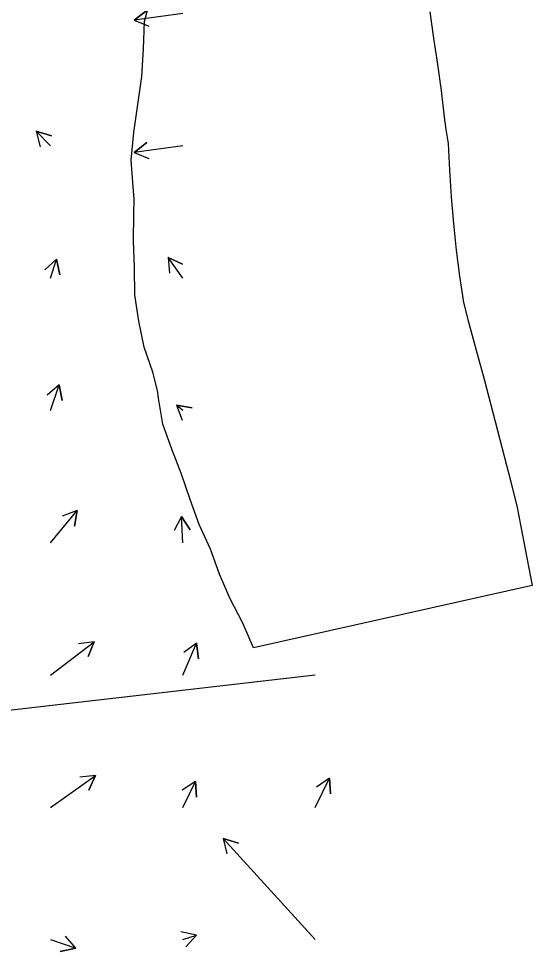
# Model space of a CAD drawing. Extents: x 954385 to 988206, y 1868364 to 1924553.
# Drawn here: x 957995.2 to 958189.1, y 1919414.5 to 1919767 of the extents above; entities that cross this region are included whole.
import ezdxf

# ---------------------------------------------------------------- set-up
doc = ezdxf.new("R2010")
doc.units = 0
doc.layers.add('Perimeter', color=7, linetype='Continuous')
doc.layers.add('Slopes', color=7, linetype='Continuous')

msp = doc.modelspace()

# ---------------------------------------------------------------- linework, layer by layer
at = {"layer": 'Perimeter'}
msp.add_lwpolyline([(958150.37, 1919769.57), (958151.82, 1919759.64), (958153.23, 1919749.71), (958154.71, 1919739.79), (958155.78, 1919729.79), (958156.46, 1919725.15), (958157.25, 1919719.87), (958157.83, 1919709.75), (958158.49, 1919699.65), (958159.26, 1919689.57), (958160.32, 1919679.56), (958161.64, 1919669.61), (958163.1, 1919659.69), (958164.82, 1919652.82), (958165.6, 1919650), (958168.25, 1919640.35), (958170.87, 1919630.69), (958173.44, 1919621.01), (958175.99, 1919611.34), (958178.48, 1919601.65), (958180.95, 1919591.95), (958183.31, 1919582.23), (958185.27, 1919572.42), (958187.19, 1919562.61), (958189.08, 1919552.78), (958083.81, 1919529.16), (958079.74, 1919538.5), (958075.05, 1919547.69), (958071.02, 1919557.03), (958067.55, 1919566.51), (958063.34, 1919575.81), (958059.86, 1919585.28), (958056.6, 1919594.79), (958053, 1919604.23), (958049.54, 1919613.71), (958047.92, 1919623.59), (958047.58, 1919626.51), (958045.82, 1919633.37), (958042.6, 1919642.9), (958040.49, 1919652.67), (958039, 1919662.59), (958038.9, 1919672.81), (958038.53, 1919682.98), (958038.63, 1919693.25), (958038.73, 1919698.73), (958038.36, 1919703.44), (958037.65, 1919713.53), (958038.67, 1919724), (958040.22, 1919734.6), (958041.63, 1919745.16), (958042.35, 1919755.57), (958042.73, 1919765.91), (958045.59, 1919776.8)], dxfattribs=at)
at = {"layer": 'Slopes'}
for points in [[(958057.13, 1919768.93), (958038.76, 1919766.47), (958043.51, 1919770.13), (958038.76, 1919766.47), (958044.3, 1919764.18)], [(958007.13, 1919718.93), (958001.83, 1919724.43), (958007.59, 1919722.77), (958001.83, 1919724.43), (958003.28, 1919718.6)], [(958057.13, 1919718.93), (958038.76, 1919716.47), (958043.51, 1919720.13), (958038.76, 1919716.47), (958044.3, 1919714.18)], [(958007.13, 1919668.93), (958009.47, 1919676.09), (958010.71, 1919670.22), (958009.47, 1919676.09), (958005, 1919672.08)], [(958057.13, 1919668.93), (958051.63, 1919676.75), (958057.07, 1919674.23), (958051.63, 1919676.75), (958052.17, 1919670.77)], [(958007.13, 1919618.93), (958010.51, 1919628.55), (958011.62, 1919622.65), (958010.51, 1919628.55), (958005.96, 1919624.64)], [(958057.13, 1919618.93), (958054.76, 1919620.87), (958060.68, 1919619.9), (958054.76, 1919620.87), (958056.89, 1919615.25)], [(958007.13, 1919568.93), (958017.22, 1919581.08), (958016.21, 1919575.16), (958017.22, 1919581.08), (958011.6, 1919579)], [(958057.13, 1919568.93), (958056.69, 1919578.85), (958059.92, 1919573.8), (958056.69, 1919578.85), (958053.92, 1919573.53)], [(958007.13, 1919518.93), (958023.71, 1919531.45), (958021.37, 1919525.93), (958023.71, 1919531.45), (958017.75, 1919530.71)], [(958057.13, 1919518.93), (958062.35, 1919530.98), (958063.04, 1919525.02), (958062.35, 1919530.98), (958057.53, 1919527.4)], [(958107.13, 1919518.93), (957780.87, 1919481.19), (957785.68, 1919484.76), (957780.87, 1919481.19), (957786.37, 1919478.8)], [(958007.13, 1919468.93), (958024.2, 1919480.93), (958021.67, 1919475.48), (958024.2, 1919480.93), (958018.22, 1919480.39)], [(958057.13, 1919468.93), (958061.91, 1919478.74), (958062.34, 1919472.76), (958061.91, 1919478.74), (958056.94, 1919475.39)], [(958107.13, 1919468.93), (958112.53, 1919479.95), (958112.94, 1919473.97), (958112.53, 1919479.95), (958107.55, 1919476.6)], [(958107.13, 1919418.93), (958072.43, 1919457.18), (958078.14, 1919455.35), (958072.43, 1919457.18), (958073.7, 1919451.32)], [(958057.13, 1919418.93), (958062.3, 1919420.62), (958058.29, 1919416.15), (958062.3, 1919420.62), (958056.43, 1919421.86)], [(958007.13, 1919418.93), (958016.76, 1919415.69), (958010.87, 1919414.5), (958016.76, 1919415.69), (958012.79, 1919420.19)]]:
    msp.add_lwpolyline(points, dxfattribs=at)

doc.saveas('drawing.dxf')
